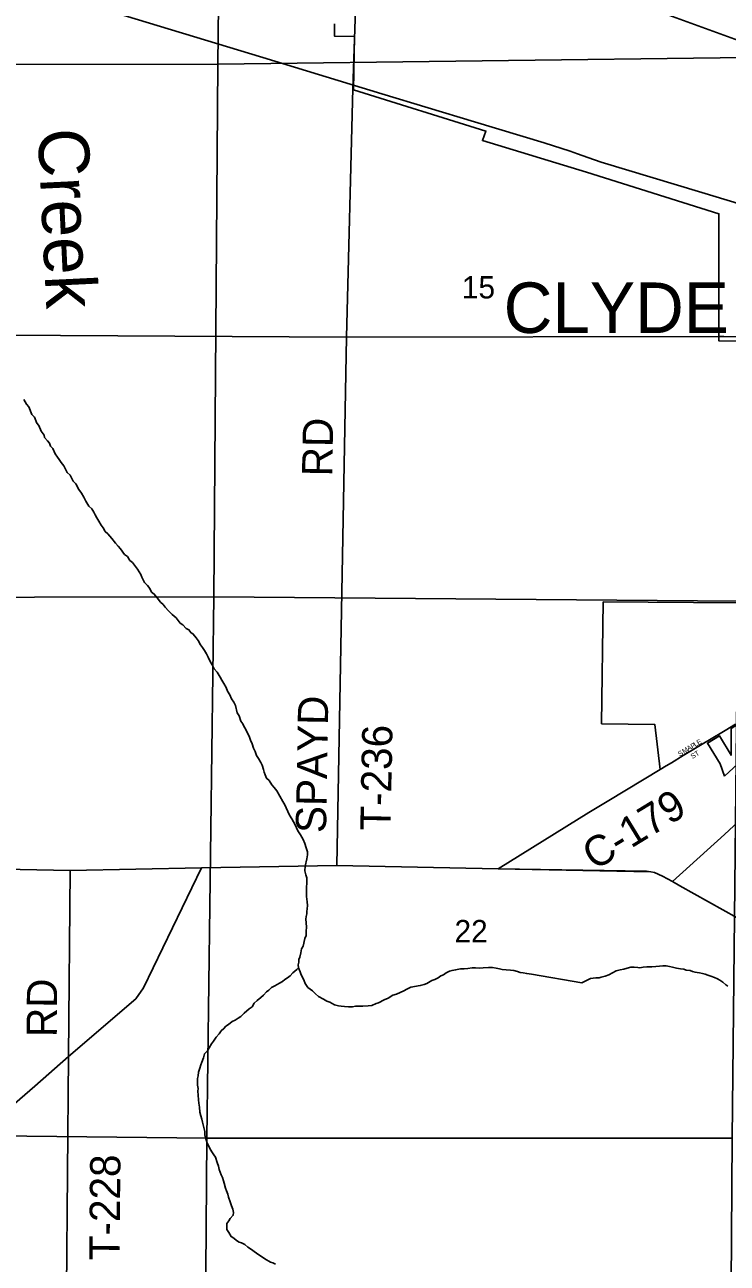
# Model space of a CAD drawing. Extents: x 1588073 to 2013523, y 1090242 to 1357120.
# Drawn here: x 1825493 to 1832450, y 1195862 to 1208129 of the extents above; entities that cross this region are included whole.
import ezdxf

# ---------------------------------------------------------------- set-up
doc = ezdxf.new("R2010")
doc.units = 0
for name, color, linetype in [('GM_X_City_Street', 7, 'Continuous'), ('GM_X_City_Street_Text', 7, 'Continuous'), ('GM_X_Corporation', 7, 'Continuous'), ('GM_X_Corporation_Text', 7, 'Continuous'), ('GM_X_County_Road', 7, 'Continuous'), ('GM_X_County_Road_Text', 7, 'Continuous'), ('GM_X_Minor_River', 7, 'Continuous'), ('GM_X_Minor_River_Text', 7, 'Continuous'), ('GM_X_Rail_Line', 7, 'Continuous'), ('GM_X_Section', 7, 'Continuous'), ('GM_X_Section_Text', 7, 'Continuous'), ('GM_X_Township_Road', 7, 'Continuous'), ('GM_X_Township_Road_Text', 7, 'Continuous'), ('GM_X_US_Route', 7, 'Continuous')]:
    doc.layers.add(name, color=color, linetype=linetype)

msp = doc.modelspace()

# ---------------------------------------------------------------- linework, layer by layer
at = {"layer": 'GM_X_City_Street'}
for points in [[(1832397, 1201120), (1832428, 1201139), (1832533, 1201201)], [(1831898, 1200820), (1832015, 1200891), (1832306, 1201065)]]:
    msp.add_lwpolyline(points, dxfattribs=at)
at = {"layer": 'GM_X_Corporation'}
for points in [[(1833218, 1204989), (1832368, 1204997), (1832368, 1206256), (1831056, 1206668), (1830025, 1206982), (1830060, 1207075), (1828747, 1207483), (1828758, 1208013), (1828559, 1208017), (1828560, 1208137)], [(1832973, 1200621), (1832424, 1200109), (1831907, 1199642), (1831810, 1199696), (1831731, 1199731), (1831692, 1199738), (1830180, 1199770), (1831079, 1200325), (1831277, 1200444), (1831785, 1200752), (1831733, 1201199), (1831205, 1201206), (1831222, 1202413), (1832562, 1202403)]]:
    msp.add_lwpolyline(points, dxfattribs=at)
msp.add_lwpolyline([(1832424, 1200686), (1832773, 1201011), (1832618, 1201241), (1832488, 1201160), (1832488, 1200894), (1832372, 1201087), (1832254, 1201013), (1832380, 1200809)], close=True, dxfattribs=at)
at = {"layer": 'GM_X_County_Road'}
for points in [[(1822090, 1205074), (1824711, 1205058), (1828678, 1205033)], [(1828678, 1205033), (1832374, 1205040), (1832418, 1205040)], [(1832418, 1205040), (1832578, 1205038)], [(1832306, 1201065), (1832397, 1201120)], [(1830180, 1199770), (1831079, 1200325), (1831277, 1200444), (1831785, 1200752), (1831846, 1200789), (1831898, 1200820)], [(1827244, 1199779), (1828584, 1199800)], [(1828584, 1199800), (1830180, 1199770)], [(1816603, 1198446), (1818072, 1198310), (1818832, 1198227), (1819223, 1198343), (1820597, 1198772), (1821965, 1199198), (1823341, 1199611), (1823868, 1199755), (1824618, 1199777), (1825943, 1199752), (1827244, 1199779)], [(1825927, 1197911), (1826594, 1198482), (1826668, 1198589), (1827244, 1199779)], [(1830180, 1199770), (1831652, 1199744), (1831692, 1199738), (1831731, 1199731), (1831810, 1199696), (1831907, 1199642), (1831981, 1199600)], [(1831981, 1199600), (1832547, 1199284)], [(1819300, 1192124), (1820546, 1193205), (1821912, 1194383), (1823886, 1196148), (1824518, 1196688), (1825592, 1197615), (1825927, 1197911)]]:
    msp.add_lwpolyline(points, dxfattribs=at)
at = {"layer": 'GM_X_Minor_River'}
for points in [[(1825483, 1204418), (1825511, 1204370), (1825533, 1204345), (1825564, 1204269), (1825588, 1204241), (1825611, 1204184), (1825631, 1204160), (1825656, 1204104), (1825686, 1204065), (1825689, 1204041), (1825719, 1204009), (1825737, 1203984), (1825749, 1203956), (1825772, 1203932), (1825794, 1203880), (1825817, 1203847), (1825833, 1203823), (1825855, 1203793), (1825879, 1203760), (1825914, 1203694), (1825942, 1203668), (1825973, 1203609), (1825999, 1203583), (1826028, 1203526), (1826054, 1203490), (1826077, 1203450), (1826099, 1203411), (1826128, 1203361), (1826156, 1203333), (1826178, 1203300), (1826189, 1203276), (1826205, 1203246), (1826227, 1203212), (1826248, 1203173), (1826268, 1203145), (1826288, 1203111), (1826317, 1203086), (1826355, 1203040), (1826393, 1202995), (1826418, 1202965), (1826440, 1202937), (1826481, 1202882), (1826509, 1202862), (1826535, 1202823), (1826559, 1202801), (1826578, 1202777), (1826608, 1202736), (1826626, 1202710), (1826641, 1202684), (1826653, 1202658), (1826678, 1202603), (1826710, 1202575), (1826732, 1202545), (1826749, 1202510), (1826775, 1202490), (1826805, 1202452), (1826838, 1202411), (1826862, 1202387), (1826882, 1202359), (1826916, 1202324), (1826953, 1202286), (1826991, 1202253), (1827032, 1202203), (1827058, 1202186), (1827092, 1202150), (1827118, 1202136), (1827137, 1202109), (1827161, 1202093), (1827191, 1202055), (1827209, 1202029), (1827234, 1201988), (1827252, 1201962), (1827272, 1201930), (1827293, 1201899), (1827309, 1201865), (1827330, 1201821), (1827348, 1201789), (1827368, 1201750), (1827397, 1201716), (1827427, 1201667), (1827446, 1201637), (1827464, 1201605), (1827488, 1201565), (1827501, 1201528), (1827523, 1201492)], [(1827523, 1201492), (1827540, 1201452), (1827562, 1201419), (1827580, 1201385), (1827597, 1201315), (1827615, 1201283), (1827634, 1201230), (1827652, 1201206), (1827664, 1201180), (1827683, 1201150), (1827699, 1201113), (1827715, 1201083), (1827730, 1201043), (1827744, 1201005), (1827757, 1200964), (1827775, 1200930), (1827788, 1200892), (1827808, 1200862), (1827832, 1200823), (1827845, 1200795), (1827857, 1200751), (1827865, 1200725), (1827874, 1200701), (1827888, 1200666), (1827912, 1200642), (1827939, 1200602), (1827963, 1200575), (1827989, 1200541), (1828020, 1200487), (1828048, 1200434), (1828067, 1200402), (1828083, 1200372), (1828114, 1200299), (1828138, 1200265), (1828153, 1200235), (1828177, 1200192), (1828189, 1200166), (1828204, 1200134), (1828224, 1200106), (1828250, 1200059), (1828267, 1200021), (1828281, 1199977), (1828292, 1199936), (1828292, 1199906), (1828285, 1199868), (1828269, 1199796), (1828266, 1199748), (1828278, 1199708), (1828287, 1199678), (1828287, 1199620), (1828284, 1199592), (1828283, 1199494), (1828289, 1199441), (1828292, 1199405), (1828290, 1199373), (1828288, 1199347), (1828285, 1199323), (1828281, 1199295), (1828277, 1199271), (1828282, 1199193), (1828281, 1199149), (1828279, 1199109), (1828268, 1199079), (1828250, 1199003), (1828235, 1198975), (1828227, 1198937), (1828216, 1198893), (1828208, 1198869), (1828208, 1198845), (1828201, 1198817), (1828203, 1198789), (1828219, 1198749), (1828230, 1198720), (1828246, 1198690), (1828260, 1198658), (1828269, 1198634), (1828295, 1198594), (1828343, 1198559), (1828372, 1198529), (1828402, 1198504), (1828452, 1198478), (1828484, 1198457), (1828514, 1198449), (1828559, 1198422), (1828599, 1198412), (1828627, 1198408), (1828661, 1198405), (1828699, 1198401), (1828739, 1198402), (1828770, 1198408), (1828804, 1198408), (1828842, 1198409), (1828894, 1198411), (1828930, 1198414), (1828972, 1198434), (1828996, 1198442), (1829053, 1198471), (1829091, 1198487), (1829139, 1198518), (1829175, 1198528), (1829212, 1198544)], [(1831009, 1198639), (1831096, 1198683), (1831148, 1198689), (1831182, 1198689), (1831202, 1198697), (1831240, 1198706), (1831276, 1198720), (1831314, 1198740), (1831350, 1198758), (1831390, 1198768), (1831426, 1198775), (1831458, 1198785), (1831496, 1198793), (1831530, 1198793), (1831564, 1198791), (1831586, 1198789), (1831617, 1198794), (1831655, 1198798), (1831703, 1198798), (1831743, 1198800), (1831779, 1198806), (1831811, 1198809), (1831845, 1198807), (1831877, 1198801), (1831909, 1198793), (1831949, 1198785), (1831987, 1198779), (1832019, 1198774), (1832042, 1198766), (1832082, 1198760), (1832106, 1198752), (1832132, 1198744), (1832152, 1198742), (1832174, 1198740), (1832204, 1198732), (1832232, 1198724), (1832258, 1198716), (1832288, 1198705), (1832325, 1198693), (1832355, 1198679), (1832377, 1198665), (1832405, 1198645), (1832437, 1198619), (1832457, 1198607)], [(1828202, 1198784), (1828187, 1198773), (1828148, 1198739), (1828120, 1198710), (1828094, 1198690), (1828070, 1198674), (1828045, 1198652), (1828015, 1198635), (1827969, 1198611), (1827938, 1198593), (1827910, 1198566), (1827886, 1198550), (1827857, 1198516), (1827831, 1198494), (1827793, 1198463), (1827766, 1198439), (1827744, 1198403), (1827716, 1198381), (1827667, 1198338), (1827633, 1198306), (1827607, 1198288), (1827576, 1198271), (1827546, 1198255), (1827510, 1198227), (1827485, 1198211), (1827465, 1198186), (1827439, 1198164), (1827417, 1198134), (1827390, 1198100), (1827362, 1198062), (1827343, 1198034), (1827319, 1197997), (1827302, 1197965), (1827274, 1197935), (1827262, 1197897), (1827247, 1197853), (1827237, 1197827), (1827226, 1197795), (1827214, 1197755), (1827210, 1197719), (1827205, 1197691), (1827203, 1197649), (1827204, 1197625), (1827210, 1197593), (1827208, 1197567), (1827211, 1197527), (1827215, 1197481), (1827218, 1197449), (1827222, 1197408), (1827227, 1197360), (1827237, 1197322), (1827245, 1197288), (1827254, 1197258), (1827262, 1197220), (1827277, 1197167), (1827277, 1197135), (1827283, 1197105), (1827292, 1197075), (1827300, 1197051), (1827314, 1197027), (1827325, 1196998), (1827347, 1196966), (1827365, 1196936), (1827383, 1196912), (1827398, 1196859), (1827410, 1196825), (1827419, 1196789), (1827439, 1196737), (1827450, 1196712), (1827460, 1196678), (1827468, 1196654), (1827481, 1196606), (1827491, 1196578), (1827503, 1196546), (1827512, 1196517), (1827528, 1196471), (1827541, 1196431), (1827553, 1196397), (1827561, 1196365), (1827558, 1196338), (1827528, 1196305), (1827514, 1196281), (1827495, 1196255), (1827493, 1196227), (1827495, 1196195), (1827514, 1196165), (1827538, 1196126), (1827562, 1196110), (1827589, 1196086), (1827615, 1196071), (1827641, 1196063), (1827671, 1196047), (1827703, 1196020), (1827727, 1196004), (1827788, 1195961), (1827872, 1195906), (1827925, 1195872), (1827951, 1195867), (1827977, 1195853)], [(1829212, 1198544), (1829248, 1198561), (1829276, 1198577), (1829318, 1198595), (1829409, 1198612), (1829449, 1198623), (1829475, 1198633), (1829526, 1198663), (1829554, 1198672), (1829588, 1198690), (1829612, 1198708), (1829640, 1198719), (1829667, 1198737), (1829701, 1198755), (1829725, 1198763), (1829759, 1198768), (1829807, 1198778), (1829845, 1198777), (1829881, 1198781), (1829923, 1198787), (1829956, 1198788), (1829994, 1198786), (1830034, 1198787), (1830086, 1198791), (1830126, 1198790), (1830160, 1198786), (1830196, 1198778), (1830220, 1198773), (1830262, 1198769), (1830302, 1198764), (1830336, 1198760), (1830372, 1198750), (1830400, 1198743), (1830430, 1198737), (1830464, 1198731), (1830510, 1198726), (1831009, 1198639)]]:
    msp.add_lwpolyline(points, dxfattribs=at)
at = {"layer": 'GM_X_Rail_Line'}
msp.add_lwpolyline([(1824774, 1208738), (1827850, 1207804), (1829029, 1207446), (1829947, 1207167), (1830638, 1206958), (1830893, 1206878), (1830966, 1206851), (1831069, 1206814), (1831137, 1206790), (1831203, 1206769), (1832199, 1206468), (1833234, 1206153)], dxfattribs=at)
at = {"layer": 'GM_X_Section'}
for points in [[(1827465, 1213017), (1827404, 1207740), (1822129, 1207733), (1822172, 1213058)], [(1832729, 1212978), (1832640, 1207803), (1827404, 1207740), (1827465, 1213017)], [(1832640, 1207803), (1832556, 1202418), (1827365, 1202462), (1827404, 1207740)], [(1827404, 1207740), (1827365, 1202462), (1822034, 1202453), (1822129, 1207733)], [(1827365, 1202462), (1827296, 1197101), (1821947, 1197160), (1822034, 1202453)], [(1832556, 1202418), (1832499, 1197102), (1827296, 1197101), (1827365, 1202462)], [(1827296, 1197101), (1827255, 1191810), (1821865, 1192030), (1821947, 1197160)], [(1832499, 1197102), (1832463, 1191763), (1827255, 1191810), (1827296, 1197101)]]:
    msp.add_lwpolyline(points, close=True, dxfattribs=at)
at = {"layer": 'GM_X_Township_Road'}
for points in [[(1828742, 1207497), (1828769, 1208283)], [(1828584, 1199800), (1828678, 1205033), (1828742, 1207497), (1828742, 1207497)], [(1825906, 1195600), (1825927, 1197911), (1825943, 1199752)]]:
    msp.add_lwpolyline(points, dxfattribs=at)
at = {"layer": 'GM_X_US_Route'}
msp.add_lwpolyline([(1830169, 1208882), (1830187, 1208875), (1831038, 1208532), (1832744, 1207906)], dxfattribs=at)

# ---------------------------------------------------------------- texts
at = {"layer": 'GM_X_City_Street_Text'}
for s, rotation, p in [('P', 31.1511, (1832105, 1200955)), ('L', 31.17, (1832135, 1200974)), ('E', 31.177, (1832165, 1200992)), ('S', 33.0914, (1831981, 1200879)), ('M', 31.3355, (1832022, 1200905)), ('A', 31.1643, (1832067, 1200933)), ('ST', 31.6108, (1832106, 1200855))]:
    msp.add_text(s, height=50, rotation=rotation, dxfattribs=at).set_placement(p)
at = {"layer": 'GM_X_Corporation_Text'}
msp.add_text('CLYDE', height=500, rotation=0, dxfattribs=at).set_placement((1830236, 1205076))
at = {"layer": 'GM_X_County_Road_Text'}
msp.add_text('C-179', height=300, rotation=31.4252, dxfattribs=at).set_placement((1831136, 1199747))
at = {"layer": 'GM_X_Minor_River_Text'}
msp.add_text('Creek', height=500.2, rotation=272.7558, dxfattribs=at).set_placement((1825621, 1207092))
at = {"layer": 'GM_X_Section_Text'}
for s, p in [('15', (1829822, 1205418)), ('22', (1829749, 1199041))]:
    msp.add_text(s, height=221, rotation=0, dxfattribs=at).set_placement(p)
at = {"layer": 'GM_X_Township_Road_Text'}
for s, rotation, p in [('RD', 89.0128, (1828538, 1203654)), ('SPAYD', 88.9513, (1828476, 1200121)), ('T-236', 88.8773, (1829115, 1200144)), ('RD', 89.5045, (1825810, 1198101)), ('T-228', 89.4386, (1826431, 1195890))]:
    msp.add_text(s, height=300, rotation=rotation, dxfattribs=at).set_placement(p)

doc.saveas('drawing.dxf')
